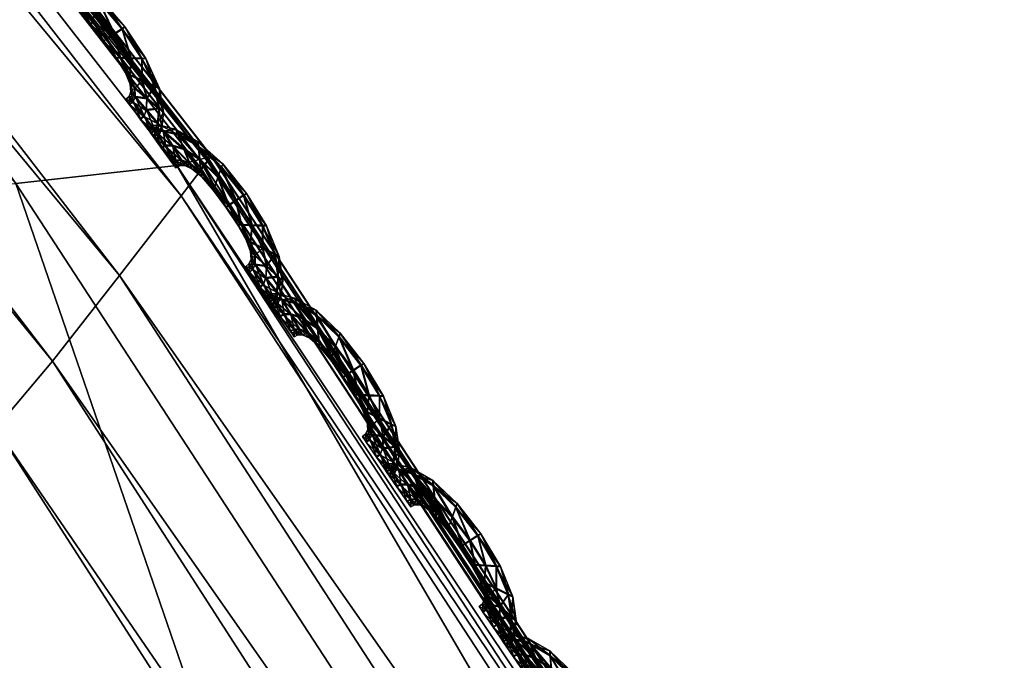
# Model space of a CAD drawing. Extents: x -7.4 to 7.4, y -11.5 to 9.8.
# Tile 466 of 469: x 5.543 to 5.819, y 6.75 to 6.929. Entities that reach past the tile are written whole.
import ezdxf

# ---------------------------------------------------------------- set-up
doc = ezdxf.new("R2010")
doc.units = 0
doc.header["$MEASUREMENT"] = 0
for name, color, linetype in [('A-FURN-3-ST', 150, 'Continuous'), ('A-FURN-3-ST-SEAM', 130, 'Continuous'), ('A-FURN-3-ST-SI', 160, 'Continuous')]:
    doc.layers.add(name, color=color, linetype=linetype)

msp = doc.modelspace()

# ---------------------------------------------------------------- meshes
at = {"layer": 'A-FURN-3-ST'}
mesh = msp.add_polyface(dxfattribs=at)
corners = [(5.11078, 7.50873, 17.60598), (5.10718, 7.5133, 17.60598), (5.10793, 7.51396, 17.60259), (5.11185, 7.50869, 17.60936), (5.10789, 7.5138, 17.60933), (5.10338, 7.51771, 17.60594), (5.10366, 7.51882, 17.60256), (5.10362, 7.51866, 17.60929), (5.10991, 7.51532, 17.61058), (5.10437, 7.52142, 17.61054), (5.09934, 7.52505, 17.61241), (5.59492, 6.88837, 17.61769), (5.59409, 6.88742, 17.61108), (5.09871, 7.52405, 17.60583), (5.10037, 7.52678, 17.62374), (5.59634, 6.88994, 17.62899), (5.53671, 6.81471, 17.67006), (5.05328, 7.4454, 17.66459), (5.0162, 7.404, 17.7572), (5.50149, 6.77647, 17.76244), (5.55257, 6.83345, 17.65169), (5.06768, 7.46568, 17.64618), (5.57137, 6.85743, 17.65614), (5.08201, 7.49163, 17.65078), (5.58859, 6.87976, 17.65865), (5.09471, 7.51577, 17.65341), (5.59595, 6.88928, 17.64652), (5.10006, 7.52608, 17.64127), (3.64526, 7.20117, 18.27436), (4.25034, 7.20619, 18.24195), (3.79176, 7.78168, 18.23306), (4.6839, 7.24125, 18.14474), (4.17657, 7.81963, 18.13858), (3.98472, 6.58897, 18.28748), (4.68271, 6.59358, 18.24994), (2.93587, 7.20117, 18.29539), (3.13073, 6.58897, 18.3157), (3.28641, 7.77554, 18.26059), (5.09934, 7.52505, 17.60012), (5.59492, 6.88837, 17.60541), (5.59634, 6.88994, 17.60027), (5.10037, 7.52678, 17.59499), (4.91829, 7.32172, 17.9504), (4.397, 7.90594, 17.94481), (5.15941, 6.62601, 18.15011), (5.40572, 6.70041, 17.95523)]
mesh.append_faces([[corners[k] for k in face] for face in [(0, 1, 2), (3, 4, 1), (1, 0, 3), (1, 5, 6), (6, 2, 1), (4, 7, 5), (5, 1, 4), (4, 8, 9), (10, 11, 12), (12, 13, 10), (14, 15, 11), (11, 10, 14), (16, 17, 18), (18, 19, 16), (20, 21, 17), (17, 16, 20), (22, 23, 21), (21, 20, 22), (24, 25, 23), (23, 22, 24), (26, 27, 25), (25, 24, 26), (15, 14, 27), (27, 26, 15), (28, 29, 30), (29, 31, 32), (29, 28, 33), (31, 29, 34), (28, 35, 36), (35, 28, 37), (38, 39, 40), (40, 41, 38), (13, 12, 39), (39, 38, 13), (31, 42, 43), (44, 45, 42), (42, 31, 44), (45, 19, 18), (18, 42, 45)]])
mesh = msp.add_polyface(dxfattribs=at)
corners = [(5.97894, 6.12793, 17.67828), (5.53671, 6.81471, 17.67006), (5.50149, 6.77647, 17.76244), (5.99611, 6.14499, 17.65991), (5.55257, 6.83345, 17.65169), (6.01899, 6.16687, 17.66421), (5.57137, 6.85743, 17.65614), (6.04039, 6.18718, 17.66656), (5.58859, 6.87976, 17.65865), (6.04954, 6.19587, 17.65439), (5.59595, 6.88928, 17.64652), (4.80883, 4.35379, 18.33388), (5.7324, 4.35704, 18.28649), (5.43033, 5.18699, 18.27097), (4.57167, 5.1832, 18.31596), (5.07825, 5.9265, 18.25899), (4.29525, 5.9223, 18.30098), (5.98163, 5.21332, 18.16855), (5.59441, 5.95604, 18.15726), (4.68271, 6.59358, 18.24994), (3.98472, 6.58897, 18.28748), (4.25034, 7.20619, 18.24195), (5.15941, 6.62601, 18.15011), (4.6839, 7.24125, 18.14474), (5.00227, 3.41611, 18.35533), (3.60387, 4.35379, 18.37781), (2.47789, 4.35379, 18.41637), (2.51734, 3.41611, 18.44041), (3.71665, 3.41611, 18.40089), (3.46773, 5.1832, 18.35635), (2.43305, 5.1832, 18.39142), (3.30904, 5.9223, 18.33601), (2.38077, 5.9223, 18.3656), (3.13073, 6.58897, 18.3157), (2.32204, 6.58897, 18.33909), (2.93587, 7.20117, 18.29539), (3.64526, 7.20117, 18.27436), (5.85155, 6.02378, 17.96234), (5.40572, 6.70041, 17.95523), (5.94542, 6.09308, 17.77024)]
mesh.append_faces([[corners[k] for k in face] for face in [(0, 1, 2), (3, 4, 1), (5, 6, 4), (7, 8, 6), (9, 10, 8), (11, 12, 13), (13, 14, 11), (14, 13, 15), (15, 16, 14), (13, 17, 18), (18, 15, 13), (17, 13, 12), (16, 15, 19), (19, 20, 16), (20, 19, 21), (19, 22, 23), (15, 18, 22), (22, 19, 15), (12, 11, 24), (25, 26, 27), (11, 25, 28), (26, 25, 29), (29, 30, 26), (30, 29, 31), (31, 32, 30), (29, 14, 16), (16, 31, 29), (25, 11, 14), (14, 29, 25), (32, 31, 33), (34, 33, 35), (33, 20, 36), (31, 16, 20), (20, 33, 31), (18, 37, 38), (38, 22, 18), (38, 37, 39), (39, 2, 38)]])
mesh = msp.add_polyface(dxfattribs=at)
corners = [(5.59492, 6.88837, 17.61769), (6.04831, 6.195, 17.6256), (6.04724, 6.19414, 17.61903), (5.59409, 6.88742, 17.61108), (5.59634, 6.88994, 17.62899), (6.05005, 6.19645, 17.6369), (6.45184, 5.42637, 17.6393), (6.45062, 5.42559, 17.63272), (6.45394, 5.42764, 17.65055), (6.37258, 5.36654, 17.69227), (5.97894, 6.12793, 17.67828), (5.94542, 6.09308, 17.77024), (6.34056, 5.33548, 17.78363), (6.39098, 5.38179, 17.67398), (5.99611, 6.14499, 17.65991), (5.50149, 6.77647, 17.76244), (5.53671, 6.81471, 17.67006), (5.55257, 6.83345, 17.65169), (6.01899, 6.16687, 17.66421), (5.57137, 6.85743, 17.65614), (6.04039, 6.18718, 17.66656), (6.41749, 5.40128, 17.67805), (6.44258, 5.41936, 17.68018), (5.58859, 6.87976, 17.65865), (6.04954, 6.19587, 17.65439), (5.59595, 6.88928, 17.64652), (6.45335, 5.42711, 17.66793), (6.04831, 6.195, 17.61332), (6.45184, 5.42637, 17.62701), (6.45394, 5.42764, 17.62188), (6.05005, 6.19645, 17.60819), (5.59492, 6.88837, 17.60541), (5.59634, 6.88994, 17.60027), (5.98163, 5.21332, 18.16855), (6.24843, 5.27372, 17.97447), (5.85155, 6.02378, 17.96234), (5.59441, 5.95604, 18.15726)]
mesh.append_faces([[corners[k] for k in face] for face in [(0, 1, 2), (2, 3, 0), (4, 5, 1), (1, 0, 4), (1, 6, 7), (7, 2, 1), (5, 8, 6), (6, 1, 5), (9, 10, 11), (11, 12, 9), (13, 14, 10), (10, 9, 13), (15, 11, 10), (16, 10, 14), (17, 14, 18), (19, 18, 20), (21, 18, 14), (14, 13, 21), (22, 20, 18), (18, 21, 22), (23, 20, 24), (5, 4, 25), (25, 24, 5), (26, 24, 20), (20, 22, 26), (8, 5, 24), (24, 26, 8), (27, 28, 29), (29, 30, 27), (2, 7, 28), (28, 27, 2), (31, 27, 30), (30, 32, 31), (3, 2, 27), (27, 31, 3), (33, 34, 35), (35, 36, 33), (35, 34, 12), (12, 11, 35)]])
mesh = msp.add_polyface(dxfattribs=at)
corners = [(5.54237, 6.88314, 1.00121), (5.99414, 6.19006, 1.00136), (5.78234, 6.18529, 0.61819), (5.34537, 6.87803, 0.61819), (6.39632, 5.42196, 1.00167), (6.17131, 5.41772, 0.61819), (6.74132, 4.55996, 1.00205), (6.50499, 4.5563, 0.61819), (7.02166, 3.58544, 1.00247), (6.77614, 3.58244, 0.61819), (7.22977, 2.47974, 1.00292), (6.97746, 2.47748, 0.61819), (1.9613, 4.55444, 0.55836), (1.95568, 5.41558, 0.55836), (2.64354, 5.41558, 0.55836), (2.68838, 4.55444, 0.55836), (1.94915, 6.18294, 0.55836), (2.59126, 6.18294, 0.55836), (2.53254, 6.87548, 0.55836), (1.98639, 2.47636, 0.55836), (1.96798, 3.58091, 0.55836), (2.72779, 3.58091, 0.55836), (2.77575, 2.47636, 0.55836), (5.63821, 5.41586, 0.56582), (5.28589, 6.18323, 0.56582), (4.78216, 5.41558, 0.55836), (4.50574, 6.18294, 0.55836), (5.94043, 4.55469, 0.56582), (5.01933, 4.55444, 0.55836), (4.89012, 6.87581, 0.56582), (4.19521, 6.87548, 0.55836), (6.18611, 3.58112, 0.56582), (5.21276, 3.58091, 0.55836), (6.36909, 2.47649, 0.56582), (5.36104, 2.47636, 0.55836), (3.92714, 3.58091, 0.55836), (3.81436, 4.55444, 0.55836), (4.02429, 2.47636, 0.55836), (3.67822, 5.41558, 0.55836), (3.5195, 6.18294, 0.55836), (3.34122, 6.87548, 0.55836)]
mesh.append_faces([[corners[k] for k in face] for face in [(0, 1, 2), (2, 3, 0), (1, 4, 5), (5, 2, 1), (4, 6, 7), (7, 5, 4), (6, 8, 9), (9, 7, 6), (8, 10, 11), (11, 9, 8), (2, 5, 23), (23, 24, 2), (24, 23, 25), (25, 26, 24), (23, 27, 28), (28, 25, 23), (5, 7, 27), (27, 23, 5), (29, 24, 26), (26, 30, 29), (3, 2, 24), (24, 29, 3), (7, 9, 31), (31, 27, 7), (27, 31, 32), (32, 28, 27), (31, 33, 34), (34, 32, 31), (9, 11, 33), (33, 31, 9), (28, 32, 35), (35, 36, 28), (32, 34, 37), (37, 35, 32), (26, 25, 38), (38, 39, 26), (25, 28, 36), (36, 38, 25), (30, 26, 39), (39, 40, 30)]])
mesh.append_faces([[corners[k] for k in face] for face in [(12, 13, 14), (14, 15, 12), (13, 16, 17), (17, 14, 13), (18, 17, 16), (19, 20, 21), (21, 22, 19), (20, 12, 15), (15, 21, 20), (21, 15, 36), (22, 21, 35), (14, 17, 39), (15, 14, 38), (17, 18, 40)]], dxfattribs={"vtx0": -1, "vtx1": -1, "vtx2": -1})
mesh.append_faces([[corners[k] for k in face] for face in [(36, 35, 21), (35, 37, 22), (39, 38, 14), (38, 36, 15), (40, 39, 17)]], dxfattribs={"vtx1": -1, "vtx2": -1})
at = {"layer": 'A-FURN-3-ST-SEAM'}
mesh = msp.add_polyface(dxfattribs=at)
corners = [(5.55903, 6.93983, 17.61404), (5.56556, 6.93402, 17.61412), (5.56464, 6.93126, 17.61541), (5.56987, 6.92488, 17.61549), (5.56595, 6.93513, 17.61073), (5.55946, 6.93616, 17.61537), (5.56777, 6.92347, 17.61423), (5.57204, 6.92636, 17.61419), (5.57284, 6.92698, 17.61085), (5.55891, 6.94127, 17.61066), (5.55325, 6.94292, 17.61397), (5.56374, 6.92858, 17.61419), (5.57149, 6.9182, 17.61427), (5.5745, 6.91808, 17.61553), (5.57209, 6.92652, 17.60746), (5.56564, 6.93419, 17.60739), (5.55495, 6.93893, 17.6153), (5.5599, 6.93262, 17.61416), (5.56698, 6.92302, 17.61088), (5.56342, 6.92764, 17.61085), (5.57755, 6.91804, 17.61427), (5.57869, 6.91808, 17.61088), (5.57759, 6.9182, 17.60754), (5.55911, 6.94, 17.60731), (5.55265, 6.94448, 17.61058), (5.54905, 6.94399, 17.61393), (5.56009, 6.93134, 17.61081), (5.57039, 6.91832, 17.61088), (5.57426, 6.91342, 17.61427), (5.57771, 6.91182, 17.61556), (5.57458, 6.91832, 17.60624), (5.56995, 6.92512, 17.60621), (5.56472, 6.93151, 17.60617), (5.55162, 6.93991, 17.61526), (5.55669, 6.93497, 17.61412), (5.55732, 6.93357, 17.61077), (5.56377, 6.92875, 17.60746), (5.56781, 6.92364, 17.6075), (5.55997, 6.93279, 17.60742), (5.58115, 6.91025, 17.61431), (5.58249, 6.90976, 17.61092), (5.58123, 6.91045, 17.60758), (5.57778, 6.91206, 17.60629), (5.55954, 6.93641, 17.60609), (5.55333, 6.94309, 17.60724), (5.5481, 6.9456, 17.61051), (5.54676, 6.94391, 17.61389), (5.55673, 6.93513, 17.60739), (5.57157, 6.91837, 17.60754), (5.573, 6.91412, 17.61092), (5.57557, 6.90976, 17.61431), (5.57893, 6.90687, 17.61556), (5.57434, 6.91359, 17.60754), (5.54565, 6.94552, 17.61051), (5.54973, 6.93983, 17.61526), (5.55428, 6.93592, 17.61408), (5.55527, 6.93448, 17.61077), (5.55432, 6.93608, 17.60735), (5.55503, 6.93917, 17.60606), (5.58234, 6.90407, 17.61431), (5.58364, 6.90308, 17.61096), (5.58237, 6.90424, 17.60758), (5.57901, 6.90712, 17.60632), (5.57561, 6.90992, 17.60758), (5.5491, 6.94416, 17.6072), (5.54684, 6.94407, 17.60716), (5.54446, 6.94494, 17.61051), (5.54557, 6.94337, 17.61389), (5.55175, 6.94016, 17.60602), (5.5743, 6.91091, 17.61092), (5.57569, 6.90728, 17.61431), (5.57881, 6.90357, 17.6156), (5.54565, 6.94354, 17.60716), (5.54862, 6.93925, 17.61526), (5.55273, 6.93583, 17.61408), (5.55388, 6.93439, 17.61077), (5.55278, 6.936, 17.60735), (5.58198, 6.89991, 17.61435), (5.58316, 6.89863, 17.611), (5.58202, 6.90012, 17.60761), (5.57889, 6.90382, 17.60632), (5.57573, 6.90749, 17.60758), (5.57454, 6.90877, 17.61092), (5.54981, 6.94008, 17.60602), (5.5487, 6.9395, 17.60602), (5.57509, 6.90592, 17.61431), (5.5781, 6.90189, 17.6156), (5.55167, 6.93526, 17.61408), (5.55285, 6.93382, 17.61077), (5.55175, 6.93542, 17.60735), (5.57399, 6.90753, 17.61092), (5.58115, 6.89789, 17.61435), (5.58229, 6.89645, 17.611), (5.58119, 6.89805, 17.60761), (5.57818, 6.90213, 17.60632), (5.57513, 6.90613, 17.60758), (5.57307, 6.90679, 17.61096), (5.57418, 6.90518, 17.61431), (5.57715, 6.90106, 17.6156), (5.57422, 6.90539, 17.60758), (5.5802, 6.89703, 17.61435), (5.58134, 6.89558, 17.611), (5.58024, 6.89723, 17.60761), (5.57723, 6.90131, 17.60636)]
mesh.append_faces([[corners[k] for k in face] for face in [(2, 1, 0), (1, 2, 3), (0, 1, 4), (0, 5, 2), (6, 3, 2), (3, 7, 1), (8, 4, 1), (4, 9, 0), (5, 0, 10), (11, 2, 5), (3, 6, 12), (2, 11, 6), (7, 3, 13), (1, 7, 8), (4, 8, 14), (9, 4, 15), (10, 0, 9), (10, 16, 5), (5, 17, 11), (12, 6, 18), (12, 13, 3), (6, 11, 19), (13, 20, 7), (21, 8, 7), (22, 14, 8), (14, 15, 4), (15, 23, 9), (9, 24, 10), (16, 10, 25), (17, 5, 16), (11, 17, 26), (19, 18, 6), (18, 27, 12), (13, 12, 28), (26, 19, 11), (20, 13, 29), (7, 20, 21), (8, 21, 22), (14, 22, 30), (15, 14, 31), (23, 15, 32), (24, 9, 23), (25, 10, 24), (25, 33, 16), (16, 34, 17), (35, 26, 17), (18, 19, 36), (27, 18, 37), (28, 12, 27), (28, 29, 13), (19, 26, 38), (29, 39, 20), (40, 21, 20), (41, 22, 21), (42, 30, 22), (30, 31, 14), (31, 32, 15), (32, 43, 23), (23, 44, 24), (24, 45, 25), (33, 25, 46), (34, 16, 33), (17, 34, 35), (26, 35, 47), (38, 36, 19), (36, 37, 18), (37, 48, 27), (27, 49, 28), (29, 28, 50), (47, 38, 26), (39, 29, 51), (20, 39, 40), (21, 40, 41), (22, 41, 42), (30, 42, 52), (31, 30, 48), (32, 31, 37), (43, 32, 36), (44, 23, 43), (45, 24, 44), (25, 45, 53), (53, 46, 25), (46, 54, 33), (33, 55, 34), (56, 35, 34), (57, 47, 35), (36, 38, 43), (37, 36, 32), (48, 37, 31), (49, 27, 48), (50, 28, 49), (50, 51, 29), (38, 47, 58), (51, 59, 39), (60, 40, 39), (61, 41, 40), (62, 42, 41), (63, 52, 42), (52, 48, 30), (43, 58, 44), (44, 64, 45), (65, 53, 45), (46, 53, 66), (54, 46, 67), (55, 33, 54), (34, 55, 56), (35, 56, 57), (47, 57, 68), (58, 43, 38), (48, 52, 49), (49, 69, 50), (51, 50, 70), (68, 58, 47), (59, 51, 71), (39, 59, 60), (40, 60, 61), (41, 61, 62), (42, 62, 63), (52, 63, 69), (64, 44, 58), (45, 64, 65), (53, 65, 72), (72, 66, 53), (66, 67, 46), (67, 73, 54), (54, 74, 55), (56, 55, 74), (57, 56, 75), (68, 57, 76), (69, 49, 52), (70, 50, 69), (70, 71, 51), (58, 68, 64), (71, 77, 59), (78, 60, 59), (79, 61, 60), (80, 62, 61), (81, 63, 62), (82, 69, 63), (83, 65, 64), (84, 72, 65), (74, 54, 73), (74, 75, 56), (75, 76, 57), (76, 83, 68), (69, 82, 70), (71, 70, 85), (64, 68, 83), (77, 71, 86), (59, 77, 78), (60, 78, 79), (61, 79, 80), (62, 80, 81), (63, 81, 82), (65, 83, 84), (73, 87, 74), (75, 74, 87), (76, 75, 88), (83, 76, 89), (70, 82, 90), (90, 85, 70), (85, 86, 71), (86, 91, 77), (78, 77, 91), (79, 78, 92), (80, 79, 93), (81, 80, 94), (82, 81, 95), (89, 84, 83), (87, 88, 75), (88, 89, 76), (95, 90, 82), (85, 90, 96), (86, 85, 97), (91, 86, 98), (91, 92, 78), (92, 93, 79), (93, 94, 80), (94, 95, 81), (90, 95, 99), (99, 96, 90), (96, 97, 85), (97, 98, 86), (98, 100, 91), (92, 91, 100), (93, 92, 101), (94, 93, 102), (95, 94, 103), (103, 99, 95), (100, 101, 92), (101, 102, 93), (102, 103, 94)]])
mesh = msp.add_polyface(dxfattribs=at)
corners = [(5.59338, 6.89352, 17.61446), (5.59979, 6.88759, 17.61454), (5.59884, 6.88483, 17.61583), (5.6039, 6.87836, 17.61591), (5.60018, 6.8887, 17.61115), (5.59373, 6.88985, 17.61575), (5.6018, 6.87696, 17.61465), (5.60604, 6.8798, 17.61461), (5.60687, 6.88042, 17.61123), (5.59326, 6.89496, 17.61104), (5.58768, 6.89674, 17.61435), (5.59789, 6.88215, 17.61461), (5.60537, 6.87156, 17.61469), (5.60833, 6.8714, 17.61594), (5.60612, 6.87996, 17.60788), (5.59983, 6.88779, 17.60781), (5.5893, 6.89266, 17.61571), (5.59413, 6.88627, 17.61454), (5.60105, 6.87655, 17.61126), (5.59757, 6.8812, 17.61123), (5.6113, 6.87127, 17.61469), (5.61245, 6.87131, 17.6113), (5.61138, 6.87148, 17.60796), (5.59341, 6.89368, 17.60773), (5.58709, 6.8983, 17.61096), (5.58348, 6.89781, 17.61431), (5.59433, 6.88499, 17.61119), (5.6043, 6.87168, 17.6113), (5.60798, 6.86666, 17.61469), (5.61134, 6.86497, 17.61598), (5.60841, 6.87164, 17.60666), (5.60398, 6.87861, 17.60663), (5.59892, 6.88507, 17.60655), (5.58601, 6.89368, 17.61568), (5.59096, 6.8887, 17.6145), (5.5916, 6.88726, 17.61119), (5.59797, 6.88231, 17.60784), (5.60188, 6.87716, 17.60792), (5.59421, 6.88644, 17.60781), (5.61467, 6.86332, 17.61473), (5.61597, 6.86278, 17.61138), (5.61475, 6.86353, 17.60799), (5.61142, 6.86522, 17.6067), (5.59381, 6.8901, 17.60651), (5.58776, 6.8969, 17.60761), (5.58257, 6.89945, 17.61092), (5.58123, 6.89781, 17.61431), (5.59104, 6.88886, 17.60777), (5.60545, 6.87173, 17.60796), (5.60675, 6.8674, 17.61134), (5.60917, 6.86291, 17.61473), (5.61241, 6.85994, 17.61602), (5.60806, 6.86686, 17.60796), (5.58016, 6.89942, 17.61088), (5.58412, 6.89364, 17.61564), (5.58859, 6.88965, 17.6145), (5.58958, 6.88816, 17.61115), (5.58863, 6.88981, 17.60777), (5.58942, 6.8929, 17.60643), (5.6157, 6.85702, 17.61476), (5.61696, 6.85603, 17.61142), (5.61573, 6.85723, 17.60804), (5.61249, 6.86019, 17.60674), (5.60925, 6.86311, 17.60799), (5.58356, 6.89797, 17.60758), (5.58131, 6.89797, 17.60754), (5.57897, 6.89884, 17.61088), (5.58004, 6.89723, 17.61431), (5.58614, 6.89393, 17.6064), (5.60798, 6.86414, 17.61134), (5.6092, 6.86044, 17.61473), (5.61221, 6.85661, 17.61602), (5.58012, 6.89739, 17.60754), (5.58301, 6.89307, 17.61564), (5.58704, 6.88956, 17.6145), (5.58815, 6.88813, 17.61115), (5.58712, 6.88973, 17.60777), (5.61526, 6.85282, 17.6148), (5.61641, 6.8515, 17.61142), (5.6153, 6.85302, 17.60804), (5.61229, 6.85685, 17.60678), (5.60928, 6.8606, 17.60799), (5.6081, 6.86196, 17.61138), (5.58419, 6.89389, 17.6064), (5.58309, 6.89331, 17.6064), (5.60861, 6.85908, 17.61476), (5.6115, 6.85487, 17.61602), (5.58598, 6.88899, 17.6145), (5.58712, 6.88755, 17.61115), (5.58606, 6.88919, 17.60777), (5.60754, 6.86073, 17.61138), (5.61439, 6.85079, 17.6148), (5.6155, 6.84931, 17.61146), (5.61443, 6.85096, 17.60807), (5.61158, 6.85516, 17.60678), (5.60865, 6.85924, 17.60799), (5.60663, 6.85998, 17.61138), (5.60766, 6.8583, 17.61476), (5.61055, 6.85409, 17.61602), (5.60774, 6.8585, 17.60804), (5.61344, 6.84993, 17.6148), (5.61451, 6.84849, 17.61146), (5.61348, 6.85014, 17.60807), (5.61063, 6.85434, 17.60678)]
mesh.append_faces([[corners[k] for k in face] for face in [(2, 1, 0), (1, 2, 3), (0, 1, 4), (0, 5, 2), (6, 3, 2), (3, 7, 1), (8, 4, 1), (4, 9, 0), (5, 0, 10), (11, 2, 5), (3, 6, 12), (2, 11, 6), (7, 3, 13), (1, 7, 8), (4, 8, 14), (9, 4, 15), (10, 0, 9), (10, 16, 5), (5, 17, 11), (12, 6, 18), (12, 13, 3), (6, 11, 19), (13, 20, 7), (21, 8, 7), (22, 14, 8), (14, 15, 4), (15, 23, 9), (9, 24, 10), (16, 10, 25), (17, 5, 16), (11, 17, 26), (19, 18, 6), (18, 27, 12), (13, 12, 28), (26, 19, 11), (20, 13, 29), (7, 20, 21), (8, 21, 22), (14, 22, 30), (15, 14, 31), (23, 15, 32), (24, 9, 23), (25, 10, 24), (25, 33, 16), (16, 34, 17), (35, 26, 17), (18, 19, 36), (27, 18, 37), (28, 12, 27), (28, 29, 13), (19, 26, 38), (29, 39, 20), (40, 21, 20), (41, 22, 21), (42, 30, 22), (30, 31, 14), (31, 32, 15), (32, 43, 23), (23, 44, 24), (24, 45, 25), (33, 25, 46), (34, 16, 33), (17, 34, 35), (26, 35, 47), (38, 36, 19), (36, 37, 18), (37, 48, 27), (27, 49, 28), (29, 28, 50), (47, 38, 26), (39, 29, 51), (20, 39, 40), (21, 40, 41), (22, 41, 42), (30, 42, 52), (31, 30, 48), (32, 31, 37), (43, 32, 36), (44, 23, 43), (45, 24, 44), (25, 45, 53), (53, 46, 25), (46, 54, 33), (33, 55, 34), (56, 35, 34), (57, 47, 35), (36, 38, 43), (37, 36, 32), (48, 37, 31), (49, 27, 48), (50, 28, 49), (50, 51, 29), (38, 47, 58), (51, 59, 39), (60, 40, 39), (61, 41, 40), (62, 42, 41), (63, 52, 42), (52, 48, 30), (43, 58, 44), (44, 64, 45), (65, 53, 45), (46, 53, 66), (54, 46, 67), (55, 33, 54), (34, 55, 56), (35, 56, 57), (47, 57, 68), (58, 43, 38), (48, 52, 49), (49, 69, 50), (51, 50, 70), (68, 58, 47), (59, 51, 71), (39, 59, 60), (40, 60, 61), (41, 61, 62), (42, 62, 63), (52, 63, 69), (64, 44, 58), (45, 64, 65), (53, 65, 72), (72, 66, 53), (66, 67, 46), (67, 73, 54), (54, 74, 55), (56, 55, 74), (57, 56, 75), (68, 57, 76), (69, 49, 52), (70, 50, 69), (70, 71, 51), (58, 68, 64), (71, 77, 59), (78, 60, 59), (79, 61, 60), (80, 62, 61), (81, 63, 62), (82, 69, 63), (83, 65, 64), (84, 72, 65), (74, 54, 73), (74, 75, 56), (75, 76, 57), (76, 83, 68), (69, 82, 70), (71, 70, 85), (64, 68, 83), (77, 71, 86), (59, 77, 78), (60, 78, 79), (61, 79, 80), (62, 80, 81), (63, 81, 82), (65, 83, 84), (73, 87, 74), (75, 74, 87), (76, 75, 88), (83, 76, 89), (70, 82, 90), (90, 85, 70), (85, 86, 71), (86, 91, 77), (78, 77, 91), (79, 78, 92), (80, 79, 93), (81, 80, 94), (82, 81, 95), (89, 84, 83), (87, 88, 75), (88, 89, 76), (95, 90, 82), (85, 90, 96), (86, 85, 97), (91, 86, 98), (91, 92, 78), (92, 93, 79), (93, 94, 80), (94, 95, 81), (90, 95, 99), (99, 96, 90), (96, 97, 85), (97, 98, 86), (98, 100, 91), (92, 91, 100), (93, 92, 101), (94, 93, 102), (95, 94, 103), (103, 99, 95), (100, 101, 92), (101, 102, 93), (102, 103, 94)]])
mesh = msp.add_polyface(dxfattribs=at)
corners = [(5.62642, 6.84622, 17.61492), (5.63267, 6.84017, 17.61499), (5.63168, 6.8374, 17.61628), (5.63667, 6.83082, 17.61636), (5.63307, 6.84128, 17.61161), (5.62674, 6.84251, 17.61621), (5.63453, 6.82945, 17.61511), (5.63881, 6.83226, 17.61507), (5.63964, 6.83287, 17.61172), (5.62634, 6.84771, 17.61149), (5.62084, 6.84952, 17.6148), (5.63069, 6.83469, 17.61507), (5.63805, 6.82402, 17.61515), (5.64102, 6.82381, 17.6164), (5.63889, 6.83242, 17.60834), (5.63275, 6.84037, 17.60826), (5.62238, 6.8454, 17.61617), (5.62705, 6.83889, 17.61503), (5.63378, 6.829, 17.61176), (5.63038, 6.83378, 17.61172), (5.64399, 6.82369, 17.61515), (5.64514, 6.82373, 17.6118), (5.64407, 6.82389, 17.60841), (5.6265, 6.84639, 17.60815), (5.62029, 6.85112, 17.61142), (5.61668, 6.85067, 17.61476), (5.62721, 6.83761, 17.61168), (5.63699, 6.82414, 17.6118), (5.64063, 6.81911, 17.61518), (5.64399, 6.81738, 17.61644), (5.6411, 6.82406, 17.60716), (5.63675, 6.83106, 17.60708), (5.63176, 6.83765, 17.60704), (5.61914, 6.84651, 17.6161), (5.62392, 6.84136, 17.61495), (5.62456, 6.83992, 17.61165), (5.63077, 6.83489, 17.60834), (5.63461, 6.82962, 17.60838), (5.62713, 6.8391, 17.6083), (5.64735, 6.81573, 17.61518), (5.64862, 6.8152, 17.61184), (5.6474, 6.8159, 17.60845), (5.64407, 6.81763, 17.6072), (5.62682, 6.84276, 17.60697), (5.62092, 6.84968, 17.60807), (5.61581, 6.85232, 17.61134), (5.61443, 6.85067, 17.61473), (5.624, 6.84157, 17.60822), (5.63813, 6.82418, 17.60841), (5.6394, 6.81981, 17.6118), (5.64181, 6.81536, 17.61518), (5.64506, 6.81236, 17.61648), (5.64071, 6.81928, 17.60845), (5.6134, 6.85232, 17.61134), (5.61724, 6.84647, 17.6161), (5.62159, 6.84235, 17.61495), (5.62254, 6.84087, 17.61161), (5.62167, 6.84251, 17.60822), (5.62246, 6.84565, 17.60689), (5.64834, 6.80943, 17.61522), (5.64961, 6.80844, 17.61187), (5.64842, 6.80964, 17.60849), (5.64514, 6.8126, 17.60724), (5.64185, 6.81553, 17.60845), (5.61676, 6.85084, 17.60804), (5.61451, 6.85084, 17.60799), (5.61225, 6.85178, 17.61134), (5.61328, 6.85014, 17.61473), (5.61922, 6.84672, 17.60685), (5.64063, 6.81656, 17.61184), (5.64185, 6.81285, 17.61522), (5.64486, 6.80902, 17.61651), (5.61336, 6.8503, 17.60799), (5.61613, 6.84593, 17.6161), (5.62009, 6.84231, 17.61495), (5.62116, 6.84083, 17.61161), (5.62017, 6.84247, 17.60822), (5.64787, 6.80527, 17.61526), (5.64906, 6.80395, 17.61191), (5.64795, 6.80544, 17.60853), (5.64494, 6.80927, 17.60724), (5.64193, 6.81306, 17.60849), (5.64074, 6.81437, 17.61184), (5.61736, 6.84672, 17.60685), (5.61625, 6.84614, 17.60685), (5.64122, 6.81149, 17.61522), (5.64411, 6.80733, 17.61651), (5.61902, 6.84177, 17.61495), (5.62013, 6.84029, 17.61161), (5.6191, 6.84194, 17.60822), (5.64019, 6.81314, 17.61184), (5.647, 6.80321, 17.61526), (5.64814, 6.80177, 17.61191), (5.64708, 6.80341, 17.60853), (5.64419, 6.80758, 17.60724), (5.6413, 6.8117, 17.60849), (5.63924, 6.81244, 17.61184), (5.64031, 6.81075, 17.61522), (5.64316, 6.80655, 17.61651), (5.64035, 6.81096, 17.60849), (5.64605, 6.80239, 17.61526), (5.64716, 6.8009, 17.61191), (5.64613, 6.80259, 17.60853), (5.64324, 6.80679, 17.60727)]
mesh.append_faces([[corners[k] for k in face] for face in [(2, 1, 0), (1, 2, 3), (0, 1, 4), (0, 5, 2), (6, 3, 2), (3, 7, 1), (8, 4, 1), (4, 9, 0), (5, 0, 10), (11, 2, 5), (3, 6, 12), (2, 11, 6), (7, 3, 13), (1, 7, 8), (4, 8, 14), (9, 4, 15), (10, 0, 9), (10, 16, 5), (5, 17, 11), (12, 6, 18), (12, 13, 3), (6, 11, 19), (13, 20, 7), (21, 8, 7), (22, 14, 8), (14, 15, 4), (15, 23, 9), (9, 24, 10), (16, 10, 25), (17, 5, 16), (11, 17, 26), (19, 18, 6), (18, 27, 12), (13, 12, 28), (26, 19, 11), (20, 13, 29), (7, 20, 21), (8, 21, 22), (14, 22, 30), (15, 14, 31), (23, 15, 32), (24, 9, 23), (25, 10, 24), (25, 33, 16), (16, 34, 17), (35, 26, 17), (18, 19, 36), (27, 18, 37), (28, 12, 27), (28, 29, 13), (19, 26, 38), (29, 39, 20), (40, 21, 20), (41, 22, 21), (42, 30, 22), (30, 31, 14), (31, 32, 15), (32, 43, 23), (23, 44, 24), (24, 45, 25), (33, 25, 46), (34, 16, 33), (17, 34, 35), (26, 35, 47), (38, 36, 19), (36, 37, 18), (37, 48, 27), (27, 49, 28), (29, 28, 50), (47, 38, 26), (39, 29, 51), (20, 39, 40), (21, 40, 41), (22, 41, 42), (30, 42, 52), (31, 30, 48), (32, 31, 37), (43, 32, 36), (44, 23, 43), (45, 24, 44), (25, 45, 53), (53, 46, 25), (46, 54, 33), (33, 55, 34), (56, 35, 34), (57, 47, 35), (36, 38, 43), (37, 36, 32), (48, 37, 31), (49, 27, 48), (50, 28, 49), (50, 51, 29), (38, 47, 58), (51, 59, 39), (60, 40, 39), (61, 41, 40), (62, 42, 41), (63, 52, 42), (52, 48, 30), (43, 58, 44), (44, 64, 45), (65, 53, 45), (46, 53, 66), (54, 46, 67), (55, 33, 54), (34, 55, 56), (35, 56, 57), (47, 57, 68), (58, 43, 38), (48, 52, 49), (49, 69, 50), (51, 50, 70), (68, 58, 47), (59, 51, 71), (39, 59, 60), (40, 60, 61), (41, 61, 62), (42, 62, 63), (52, 63, 69), (64, 44, 58), (45, 64, 65), (53, 65, 72), (72, 66, 53), (66, 67, 46), (67, 73, 54), (54, 74, 55), (56, 55, 74), (57, 56, 75), (68, 57, 76), (69, 49, 52), (70, 50, 69), (70, 71, 51), (58, 68, 64), (71, 77, 59), (78, 60, 59), (79, 61, 60), (80, 62, 61), (81, 63, 62), (82, 69, 63), (83, 65, 64), (84, 72, 65), (74, 54, 73), (74, 75, 56), (75, 76, 57), (76, 83, 68), (69, 82, 70), (71, 70, 85), (64, 68, 83), (77, 71, 86), (59, 77, 78), (60, 78, 79), (61, 79, 80), (62, 80, 81), (63, 81, 82), (65, 83, 84), (73, 87, 74), (75, 74, 87), (76, 75, 88), (83, 76, 89), (70, 82, 90), (90, 85, 70), (85, 86, 71), (86, 91, 77), (78, 77, 91), (79, 78, 92), (80, 79, 93), (81, 80, 94), (82, 81, 95), (89, 84, 83), (87, 88, 75), (88, 89, 76), (95, 90, 82), (85, 90, 96), (86, 85, 97), (91, 86, 98), (91, 92, 78), (92, 93, 79), (93, 94, 80), (94, 95, 81), (90, 95, 99), (99, 96, 90), (96, 97, 85), (97, 98, 86), (98, 100, 91), (92, 91, 100), (93, 92, 101), (94, 93, 102), (95, 94, 103), (103, 99, 95), (100, 101, 92), (101, 102, 93), (102, 103, 94)]])
mesh = msp.add_polyface(dxfattribs=at)
corners = [(5.65907, 6.79864, 17.61537), (5.66536, 6.79258, 17.61545), (5.66433, 6.78982, 17.61678), (5.66932, 6.78323, 17.61682), (5.66576, 6.79369, 17.6121), (5.65939, 6.79493, 17.61671), (5.66718, 6.78187, 17.6156), (5.67149, 6.78463, 17.61556), (5.67233, 6.78524, 17.61218), (5.65899, 6.80008, 17.61199), (5.65349, 6.80193, 17.6153), (5.66334, 6.78714, 17.61553), (5.6707, 6.77643, 17.6156), (5.67367, 6.77623, 17.61689), (5.67157, 6.78483, 17.60883), (5.6654, 6.79274, 17.60872), (5.65503, 6.79785, 17.61663), (5.6597, 6.7913, 17.61549), (5.66643, 6.78146, 17.61222), (5.66303, 6.78619, 17.61218), (5.67668, 6.7761, 17.61564), (5.67783, 6.7761, 17.61226), (5.67672, 6.77627, 17.60891), (5.65915, 6.7988, 17.60864), (5.65294, 6.80354, 17.61187), (5.64933, 6.80313, 17.61522), (5.65986, 6.79003, 17.61214), (5.66964, 6.77655, 17.61226), (5.67328, 6.77153, 17.61564), (5.67664, 6.76979, 17.61693), (5.67375, 6.77647, 17.60761), (5.6694, 6.78348, 17.60758), (5.66445, 6.79006, 17.6075), (5.65179, 6.79892, 17.61659), (5.65657, 6.79382, 17.61545), (5.65721, 6.79237, 17.6121), (5.66342, 6.78731, 17.60879), (5.66726, 6.78203, 17.60883), (5.65978, 6.79151, 17.60876), (5.68, 6.76815, 17.61568), (5.68131, 6.76757, 17.61229), (5.68008, 6.76831, 17.60894), (5.67672, 6.77004, 17.60765), (5.65947, 6.79517, 17.60742), (5.65357, 6.8021, 17.60857), (5.64846, 6.80477, 17.61184), (5.64708, 6.80313, 17.61522), (5.65665, 6.79398, 17.60872), (5.67078, 6.7766, 17.60887), (5.67205, 6.77227, 17.61229), (5.67446, 6.76778, 17.61568), (5.67771, 6.76477, 17.61697), (5.67336, 6.77169, 17.60891), (5.64605, 6.80477, 17.6118), (5.64989, 6.79892, 17.61659), (5.65424, 6.7948, 17.61541), (5.65519, 6.79332, 17.6121), (5.65432, 6.79497, 17.60868), (5.65511, 6.79806, 17.60739), (5.68099, 6.76184, 17.61571), (5.68226, 6.76085, 17.61237), (5.68107, 6.76205, 17.60898), (5.67778, 6.76506, 17.60769), (5.6745, 6.76798, 17.60894), (5.64941, 6.80329, 17.60849), (5.64716, 6.80329, 17.60849), (5.64486, 6.80424, 17.6118), (5.64589, 6.80259, 17.61522), (5.65186, 6.79917, 17.60731), (5.67328, 6.76897, 17.61229), (5.6745, 6.7653, 17.61568), (5.67751, 6.76147, 17.61697), (5.64597, 6.80276, 17.60849), (5.64878, 6.79835, 17.61659), (5.6527, 6.79476, 17.61541), (5.65381, 6.79328, 17.61206), (5.65278, 6.79493, 17.60868), (5.68052, 6.75768, 17.61575), (5.68166, 6.75636, 17.61237), (5.6806, 6.75789, 17.60898), (5.67759, 6.76172, 17.60773), (5.67454, 6.76547, 17.60894), (5.67339, 6.76683, 17.61229), (5.64997, 6.79913, 17.60731), (5.64886, 6.79859, 17.60731), (5.67387, 6.76395, 17.61568), (5.67675, 6.75978, 17.61697), (5.65167, 6.79423, 17.61541), (5.65278, 6.79274, 17.6121), (5.65171, 6.79439, 17.60868), (5.6728, 6.76559, 17.61233), (5.67965, 6.75566, 17.61575), (5.68075, 6.75422, 17.61237), (5.67973, 6.75587, 17.60902), (5.67683, 6.76003, 17.60773), (5.67395, 6.76411, 17.60894), (5.67189, 6.76485, 17.61233), (5.67292, 6.7632, 17.61571), (5.67581, 6.759, 17.61697), (5.673, 6.76341, 17.60898), (5.6787, 6.75484, 17.61575), (5.6798, 6.75336, 17.61241), (5.67874, 6.755, 17.60902), (5.67588, 6.75925, 17.60773)]
mesh.append_faces([[corners[k] for k in face] for face in [(2, 1, 0), (1, 2, 3), (0, 1, 4), (0, 5, 2), (6, 3, 2), (3, 7, 1), (8, 4, 1), (4, 9, 0), (5, 0, 10), (11, 2, 5), (3, 6, 12), (2, 11, 6), (7, 3, 13), (1, 7, 8), (4, 8, 14), (9, 4, 15), (10, 0, 9), (10, 16, 5), (5, 17, 11), (12, 6, 18), (12, 13, 3), (6, 11, 19), (13, 20, 7), (21, 8, 7), (22, 14, 8), (14, 15, 4), (15, 23, 9), (9, 24, 10), (16, 10, 25), (17, 5, 16), (11, 17, 26), (19, 18, 6), (18, 27, 12), (13, 12, 28), (26, 19, 11), (20, 13, 29), (7, 20, 21), (8, 21, 22), (14, 22, 30), (15, 14, 31), (23, 15, 32), (24, 9, 23), (25, 10, 24), (25, 33, 16), (16, 34, 17), (35, 26, 17), (18, 19, 36), (27, 18, 37), (28, 12, 27), (28, 29, 13), (19, 26, 38), (29, 39, 20), (40, 21, 20), (41, 22, 21), (42, 30, 22), (30, 31, 14), (31, 32, 15), (32, 43, 23), (23, 44, 24), (24, 45, 25), (33, 25, 46), (34, 16, 33), (17, 34, 35), (26, 35, 47), (38, 36, 19), (36, 37, 18), (37, 48, 27), (27, 49, 28), (29, 28, 50), (47, 38, 26), (39, 29, 51), (20, 39, 40), (21, 40, 41), (22, 41, 42), (30, 42, 52), (31, 30, 48), (32, 31, 37), (43, 32, 36), (44, 23, 43), (45, 24, 44), (25, 45, 53), (53, 46, 25), (46, 54, 33), (33, 55, 34), (56, 35, 34), (57, 47, 35), (36, 38, 43), (37, 36, 32), (48, 37, 31), (49, 27, 48), (50, 28, 49), (50, 51, 29), (38, 47, 58), (51, 59, 39), (60, 40, 39), (61, 41, 40), (62, 42, 41), (63, 52, 42), (52, 48, 30), (43, 58, 44), (44, 64, 45), (65, 53, 45), (46, 53, 66), (54, 46, 67), (55, 33, 54), (34, 55, 56), (35, 56, 57), (47, 57, 68), (58, 43, 38), (48, 52, 49), (49, 69, 50), (51, 50, 70), (68, 58, 47), (59, 51, 71), (39, 59, 60), (40, 60, 61), (41, 61, 62), (42, 62, 63), (52, 63, 69), (64, 44, 58), (45, 64, 65), (53, 65, 72), (72, 66, 53), (66, 67, 46), (67, 73, 54), (54, 74, 55), (56, 55, 74), (57, 56, 75), (68, 57, 76), (69, 49, 52), (70, 50, 69), (70, 71, 51), (58, 68, 64), (71, 77, 59), (78, 60, 59), (79, 61, 60), (80, 62, 61), (81, 63, 62), (82, 69, 63), (83, 65, 64), (84, 72, 65), (74, 54, 73), (74, 75, 56), (75, 76, 57), (76, 83, 68), (69, 82, 70), (71, 70, 85), (64, 68, 83), (77, 71, 86), (59, 77, 78), (60, 78, 79), (61, 79, 80), (62, 80, 81), (63, 81, 82), (65, 83, 84), (73, 87, 74), (75, 74, 87), (76, 75, 88), (83, 76, 89), (70, 82, 90), (90, 85, 70), (85, 86, 71), (86, 91, 77), (78, 77, 91), (79, 78, 92), (80, 79, 93), (81, 80, 94), (82, 81, 95), (89, 84, 83), (87, 88, 75), (88, 89, 76), (95, 90, 82), (85, 90, 96), (86, 85, 97), (91, 86, 98), (91, 92, 78), (92, 93, 79), (93, 94, 80), (94, 95, 81), (90, 95, 99), (99, 96, 90), (96, 97, 85), (97, 98, 86), (98, 100, 91), (92, 91, 100), (93, 92, 101), (94, 93, 102), (95, 94, 103), (103, 99, 95), (100, 101, 92), (101, 102, 93), (102, 103, 94)]])
mesh = msp.add_polyface(dxfattribs=at)
corners = [(5.69172, 6.75105, 17.61583), (5.69801, 6.74495, 17.61594), (5.69698, 6.74223, 17.61724), (5.70197, 6.73564, 17.61731), (5.6984, 6.74607, 17.61256), (5.69203, 6.74734, 17.61716), (5.69983, 6.73428, 17.61606), (5.70414, 6.73704, 17.61602), (5.70501, 6.73762, 17.61267), (5.69164, 6.75249, 17.61244), (5.68614, 6.75435, 17.61575), (5.69599, 6.73955, 17.61602), (5.70335, 6.72884, 17.6161), (5.70632, 6.72864, 17.61735), (5.70422, 6.73721, 17.60929), (5.69809, 6.74516, 17.60921), (5.68768, 6.75027, 17.61712), (5.69235, 6.74376, 17.61594), (5.69908, 6.73387, 17.61271), (5.69567, 6.73861, 17.61267), (5.70933, 6.72847, 17.6161), (5.71047, 6.72851, 17.61275), (5.7094, 6.72864, 17.60936), (5.6918, 6.75121, 17.6091), (5.68558, 6.75595, 17.61237), (5.68198, 6.75554, 17.61571), (5.69251, 6.74244, 17.61264), (5.70228, 6.72901, 17.61271), (5.70592, 6.72394, 17.61613), (5.70929, 6.72221, 17.61739), (5.70644, 6.72888, 17.60811), (5.70208, 6.73585, 17.60804), (5.6971, 6.74244, 17.60799), (5.6844, 6.75138, 17.61705), (5.68922, 6.74623, 17.61591), (5.68985, 6.74479, 17.6126), (5.69607, 6.73972, 17.60929), (5.69991, 6.73444, 17.60933), (5.69243, 6.74392, 17.60921), (5.71265, 6.72052, 17.61613), (5.71396, 6.71999, 17.61279), (5.71273, 6.72073, 17.6094), (5.70937, 6.72246, 17.60815), (5.69211, 6.74759, 17.60792), (5.68621, 6.75451, 17.60902), (5.68111, 6.75719, 17.61229), (5.67969, 6.75558, 17.61568), (5.6893, 6.7464, 17.60917), (5.70343, 6.72901, 17.60936), (5.70469, 6.72468, 17.61275), (5.70711, 6.72019, 17.61613), (5.71035, 6.71722, 17.61743), (5.706, 6.72411, 17.6094), (5.6787, 6.75723, 17.61229), (5.6825, 6.75134, 17.61705), (5.68689, 6.74722, 17.61591), (5.68784, 6.74574, 17.61256), (5.68697, 6.74738, 17.60917), (5.68776, 6.75047, 17.60784), (5.71364, 6.71426, 17.61617), (5.71491, 6.71327, 17.61282), (5.71372, 6.71446, 17.60944), (5.71043, 6.71747, 17.60819), (5.70715, 6.7204, 17.6094), (5.68206, 6.7557, 17.60898), (5.67977, 6.7557, 17.60894), (5.67751, 6.75665, 17.61229), (5.67854, 6.755, 17.61568), (5.68451, 6.75158, 17.60781), (5.70588, 6.72143, 17.61279), (5.70711, 6.71772, 17.61617), (5.71012, 6.71388, 17.61743), (5.67862, 6.75517, 17.60894), (5.68139, 6.7508, 17.61705), (5.68535, 6.74722, 17.61591), (5.68646, 6.74574, 17.61256), (5.68543, 6.74738, 17.60914), (5.71317, 6.71014, 17.61621), (5.71431, 6.70878, 17.61286), (5.7132, 6.7103, 17.60948), (5.71024, 6.71413, 17.60819), (5.70719, 6.71792, 17.60944), (5.70604, 6.71924, 17.61279), (5.68261, 6.75158, 17.60781), (5.6815, 6.75105, 17.60781), (5.70652, 6.7164, 17.61617), (5.70937, 6.7122, 17.61746), (5.68428, 6.74664, 17.61591), (5.68538, 6.74516, 17.61256), (5.68436, 6.74681, 17.60914), (5.70545, 6.71801, 17.61279), (5.7123, 6.70812, 17.61621), (5.7134, 6.70664, 17.61286), (5.71233, 6.70828, 17.60948), (5.70948, 6.71244, 17.60819), (5.70655, 6.71657, 17.60944), (5.7045, 6.71731, 17.61279), (5.70557, 6.71566, 17.61617), (5.70842, 6.71142, 17.61746), (5.70565, 6.71582, 17.60944), (5.7113, 6.70729, 17.61621), (5.71241, 6.70581, 17.61286), (5.71138, 6.70746, 17.60948), (5.70849, 6.71171, 17.60819)]
mesh.append_faces([[corners[k] for k in face] for face in [(2, 1, 0), (1, 2, 3), (0, 1, 4), (0, 5, 2), (6, 3, 2), (3, 7, 1), (8, 4, 1), (4, 9, 0), (5, 0, 10), (11, 2, 5), (3, 6, 12), (2, 11, 6), (7, 3, 13), (1, 7, 8), (4, 8, 14), (9, 4, 15), (10, 0, 9), (10, 16, 5), (5, 17, 11), (12, 6, 18), (12, 13, 3), (6, 11, 19), (13, 20, 7), (21, 8, 7), (22, 14, 8), (14, 15, 4), (15, 23, 9), (9, 24, 10), (16, 10, 25), (17, 5, 16), (11, 17, 26), (19, 18, 6), (18, 27, 12), (13, 12, 28), (26, 19, 11), (20, 13, 29), (7, 20, 21), (8, 21, 22), (14, 22, 30), (15, 14, 31), (23, 15, 32), (24, 9, 23), (25, 10, 24), (25, 33, 16), (16, 34, 17), (35, 26, 17), (18, 19, 36), (27, 18, 37), (28, 12, 27), (28, 29, 13), (19, 26, 38), (29, 39, 20), (40, 21, 20), (41, 22, 21), (42, 30, 22), (30, 31, 14), (31, 32, 15), (32, 43, 23), (23, 44, 24), (24, 45, 25), (33, 25, 46), (34, 16, 33), (17, 34, 35), (26, 35, 47), (38, 36, 19), (36, 37, 18), (37, 48, 27), (27, 49, 28), (29, 28, 50), (47, 38, 26), (39, 29, 51), (20, 39, 40), (21, 40, 41), (22, 41, 42), (30, 42, 52), (31, 30, 48), (32, 31, 37), (43, 32, 36), (44, 23, 43), (45, 24, 44), (25, 45, 53), (53, 46, 25), (46, 54, 33), (33, 55, 34), (56, 35, 34), (57, 47, 35), (36, 38, 43), (37, 36, 32), (48, 37, 31), (49, 27, 48), (50, 28, 49), (50, 51, 29), (38, 47, 58), (51, 59, 39), (60, 40, 39), (61, 41, 40), (62, 42, 41), (63, 52, 42), (52, 48, 30), (43, 58, 44), (44, 64, 45), (65, 53, 45), (46, 53, 66), (54, 46, 67), (55, 33, 54), (34, 55, 56), (35, 56, 57), (47, 57, 68), (58, 43, 38), (48, 52, 49), (49, 69, 50), (51, 50, 70), (68, 58, 47), (59, 51, 71), (39, 59, 60), (40, 60, 61), (41, 61, 62), (42, 62, 63), (52, 63, 69), (64, 44, 58), (45, 64, 65), (53, 65, 72), (72, 66, 53), (66, 67, 46), (67, 73, 54), (54, 74, 55), (56, 55, 74), (57, 56, 75), (68, 57, 76), (69, 49, 52), (70, 50, 69), (70, 71, 51), (58, 68, 64), (71, 77, 59), (78, 60, 59), (79, 61, 60), (80, 62, 61), (81, 63, 62), (82, 69, 63), (83, 65, 64), (84, 72, 65), (74, 54, 73), (74, 75, 56), (75, 76, 57), (76, 83, 68), (69, 82, 70), (71, 70, 85), (64, 68, 83), (77, 71, 86), (59, 77, 78), (60, 78, 79), (61, 79, 80), (62, 80, 81), (63, 81, 82), (65, 83, 84), (73, 87, 74), (75, 74, 87), (76, 75, 88), (83, 76, 89), (70, 82, 90), (90, 85, 70), (85, 86, 71), (86, 91, 77), (78, 77, 91), (79, 78, 92), (80, 79, 93), (81, 80, 94), (82, 81, 95), (89, 84, 83), (87, 88, 75), (88, 89, 76), (95, 90, 82), (85, 90, 96), (86, 85, 97), (91, 86, 98), (91, 92, 78), (92, 93, 79), (93, 94, 80), (94, 95, 81), (90, 95, 99), (99, 96, 90), (96, 97, 85), (97, 98, 86), (98, 100, 91), (92, 91, 100), (93, 92, 101), (94, 93, 102), (95, 94, 103), (103, 99, 95), (100, 101, 92), (101, 102, 93), (102, 103, 94)]])
at = {"layer": 'A-FURN-3-ST-SI'}
mesh = msp.add_polyface(dxfattribs=at)
corners = [(4.56969, 8.12558, 17.58883), (5.10037, 7.52678, 17.59499), (5.10085, 7.52756, 17.32773), (4.56997, 8.12645, 17.32176), (5.10093, 7.52768, 11.44654), (4.57001, 8.12658, 11.44144), (5.59634, 6.88994, 17.60027), (6.05005, 6.19645, 17.60819), (6.05088, 6.19711, 17.3407), (5.59702, 6.89068, 17.33291), (5.5971, 6.89076, 11.45095), (6.051, 6.19723, 11.45753), (6.45394, 5.42764, 17.62188), (6.45489, 5.42822, 17.35409), (6.45504, 5.42835, 11.46894), (5.0997, 7.5274, 7.22686), (4.56878, 8.12637, 7.22378), (4.5602, 8.12513, 2.96215), (4.00213, 8.70557, 2.96086), (5.09111, 7.52538, 2.96318), (6.04977, 6.1969, 7.23348), (5.59587, 6.89047, 7.22952), (5.58732, 6.88821, 2.96405), (6.04119, 6.19484, 2.96539), (6.45382, 5.42806, 7.24032), (6.44523, 5.42621, 2.96767), (5.04849, 7.5208, 1.0011), (4.52027, 8.12229, 1.00098), (5.99414, 6.19006, 1.00136), (5.54237, 6.88314, 1.00121), (6.39632, 5.42196, 1.00167)]
mesh.append_faces([[corners[k] for k in face] for face in [(0, 1, 2), (2, 3, 0), (3, 2, 4), (4, 5, 3), (6, 7, 8), (8, 9, 6), (6, 9, 2), (2, 1, 6), (9, 10, 4), (4, 2, 9), (9, 8, 11), (11, 10, 9), (7, 12, 13), (13, 8, 7), (8, 13, 14), (14, 11, 8), (4, 15, 16), (16, 5, 4), (16, 17, 18), (15, 19, 17), (17, 16, 15), (11, 20, 21), (21, 10, 11), (10, 21, 15), (15, 4, 10), (21, 22, 19), (19, 15, 21), (20, 23, 22), (22, 21, 20), (14, 24, 20), (20, 11, 14), (24, 25, 23), (23, 20, 24), (17, 19, 26), (26, 27, 17), (18, 17, 27), (22, 23, 28), (28, 29, 22), (19, 22, 29), (29, 26, 19), (23, 25, 30), (30, 28, 23)]])

doc.saveas('drawing.dxf')
